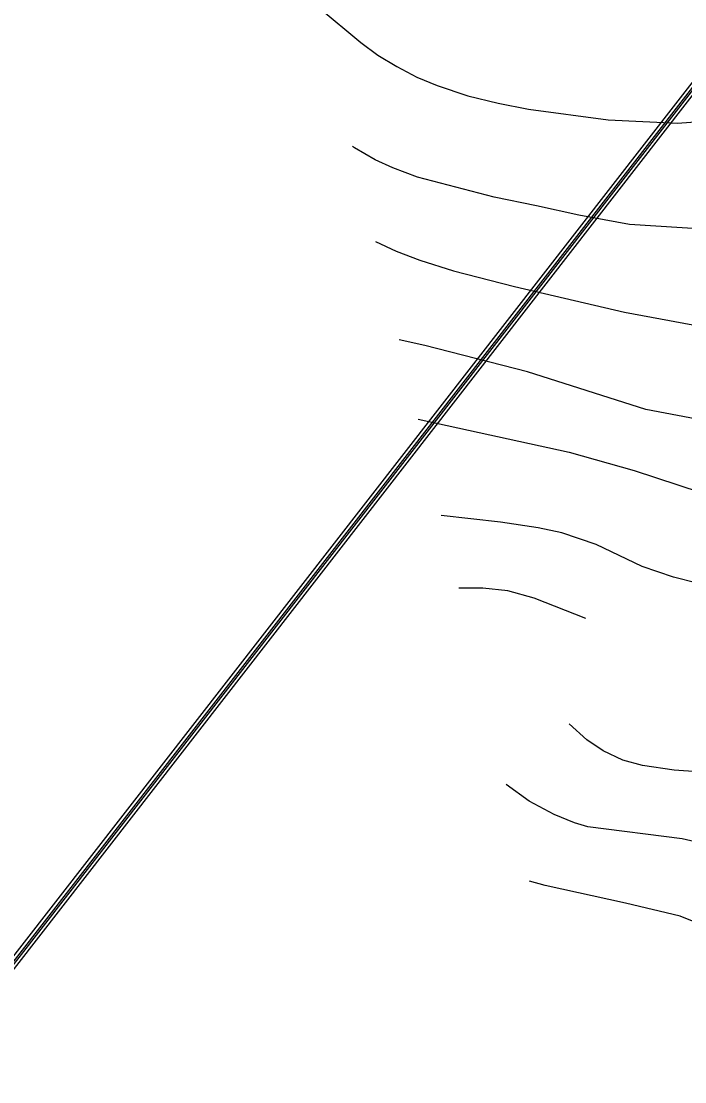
# Model space of a CAD drawing. Extents: x -1900516 to -575031, y -3809306 to -1157387.
# Drawn here: x -578606 to -578277, y -1161482 to -1160956 of the extents above; entities that cross this region are included whole.
import ezdxf

# ---------------------------------------------------------------- set-up
doc = ezdxf.new("R2010")
doc.units = 0
for name, color, linetype in [('01_VRSTEVNICE', 7, 'Continuous'), ('07_OCH_P A POPISY TI', 7, 'Continuous'), ('07_VODOVOD', 7, 'Continuous')]:
    doc.layers.add(name, color=color, linetype=linetype)

msp = doc.modelspace()

# ---------------------------------------------------------------- linework, layer by layer
at = {"layer": '01_VRSTEVNICE'}
for p, q in [((-578441.07, -1161018.58), (-578441.99, -1161017.92)), ((-578430.73, -1161024.53), (-578441.07, -1161018.58)), ((-578422.05, -1161028.51), (-578430.73, -1161024.53)), ((-578409.74, -1161033.12), (-578422.05, -1161028.51)), ((-578371.69, -1161043), (-578409.74, -1161033.12)), ((-578350.74, -1161047.38), (-578371.69, -1161043)), ((-578329.77, -1161052), (-578350.74, -1161047.38)), ((-578304.6, -1161056.61), (-578329.77, -1161052)), ((-578265.45, -1161059.13), (-578304.6, -1161056.61))]:
    msp.add_line(p, q, dxfattribs=at)
for points in [[(-578458.54, -1160949.12), (-578437.85, -1160966.29), (-578429.47, -1160972.61), (-578420.09, -1160978.17), (-578410.03, -1160983.49), (-578399.96, -1160987.68), (-578384.86, -1160992.71), (-578369.76, -1160996.49), (-578354.66, -1160999.42), (-578315.23, -1161004.74), (-578280.83, -1161006.28), (-578247.83, -1161003.9), (-578231.05, -1161000.96), (-578208.68, -1160995.37), (-578186.59, -1160987.68), (-578172.19, -1160979.71), (-578163.38, -1160973.28), (-578159.46, -1160969.36), (-578154.39, -1160963.29), (-578147.02, -1160949.23)], [(-578430.64, -1161065.1), (-578420.37, -1161069.75), (-578408.63, -1161074.23), (-578391.85, -1161079.54), (-578361.65, -1161087.37), (-578307.12, -1161100.09), (-578259.86, -1161108.9), (-578243.08, -1161111.42), (-578220.71, -1161113.1), (-578202.53, -1161112.82), (-578180.16, -1161110.3), (-578166.74, -1161106.95), (-578148.84, -1161099.81), (-578128.01, -1161089.05), (-578111.93, -1161078.28), (-578105.49, -1161072.55), (-578100.45, -1161066.9), (-578097.39, -1161062.76), (-578093.19, -1161056.05), (-578079.91, -1161027.53), (-578062.57, -1160980.83), (-578051.66, -1160955.38)], [(-578003.84, -1160954.54), (-578017.27, -1160977.19), (-578033.91, -1161012.15), (-578061.17, -1161081.22), (-578069.7, -1161097.44), (-578073.16, -1161103.84), (-578079.63, -1161112.12), (-578087.18, -1161120.09), (-578113.6, -1161140.22), (-578125.91, -1161146.66), (-578147.72, -1161153.65), (-578167.85, -1161156.44), (-578203.37, -1161158.12), (-578222.94, -1161157.56), (-578271.32, -1161153.09), (-578296.49, -1161148.33), (-578355.21, -1161129.74), (-578406.11, -1161116.59), (-578418.91, -1161113.82)], [(-578409.45, -1161153.15), (-578334.52, -1161169.45), (-578302.36, -1161178.53), (-578247.55, -1161196.57), (-578240.84, -1161198.25), (-578227.42, -1161200.07), (-578197.22, -1161200.63), (-578179.32, -1161198.95), (-578163.52, -1161196.15)], [(-578158.21, -1161226.91), (-578179.6, -1161228.87), (-578197.78, -1161231.39), (-578227.98, -1161236.7), (-578239.72, -1161237.82), (-578251.47, -1161237.54), (-578271.04, -1161234.46), (-578282.79, -1161231.53), (-578298.45, -1161226.21), (-578321.24, -1161215.31), (-578338.16, -1161209.57), (-578349.9, -1161207.06), (-578368.64, -1161204.26), (-578397.96, -1161200.88)], [(-578326.27, -1161251.94), (-578351.86, -1161241.87), (-578365, -1161238.24), (-578377.31, -1161236.98), (-578389.28, -1161236.98)], [(-578259.02, -1161328.84), (-578282.51, -1161327.3), (-578298.17, -1161324.93), (-578307.95, -1161322.27), (-578317.74, -1161317.66), (-578325.85, -1161312.2), (-578334.52, -1161304.23)], [(-578245.04, -1161369.11), (-578278.59, -1161361.28), (-578325.29, -1161355.27), (-578332, -1161353.31), (-578342.07, -1161349.26), (-578354.38, -1161342.54), (-578365.87, -1161334.27)], [(-578268.53, -1161404.06), (-578279.57, -1161399.59), (-578306.7, -1161393.16), (-578346.55, -1161384.49), (-578354.32, -1161382.25)]]:
    msp.add_lwpolyline(points, dxfattribs=at)
at = {"layer": '07_OCH_P A POPISY TI'}
for points in [[(-578192.57, -1160901.22), (-578210.4, -1160904.73), (-578623.92, -1161437.09), (-578651.78, -1161480.14)], [(-578191.96, -1160905.21), (-578208.23, -1160908.27), (-578620.79, -1161439.61), (-578648.77, -1161481.8)]]:
    msp.add_lwpolyline(points, dxfattribs=at)
at = {"layer": '07_VODOVOD'}
for points in [[(-578325.21, -1160058.91), (-578227.29, -1160600.2), (-578189.79, -1160903.28), (-578190.77, -1160903.5), (-578209.06, -1160906.9), (-578622.01, -1161438.74), (-578622.71, -1161439.64), (-578650.1, -1161481.09)], [(-578191.62, -1160902.56), (-578209.56, -1160906.09), (-578622.69, -1161437.96), (-578650.45, -1161480.84)]]:
    msp.add_lwpolyline(points, dxfattribs=at)

doc.saveas('drawing.dxf')
